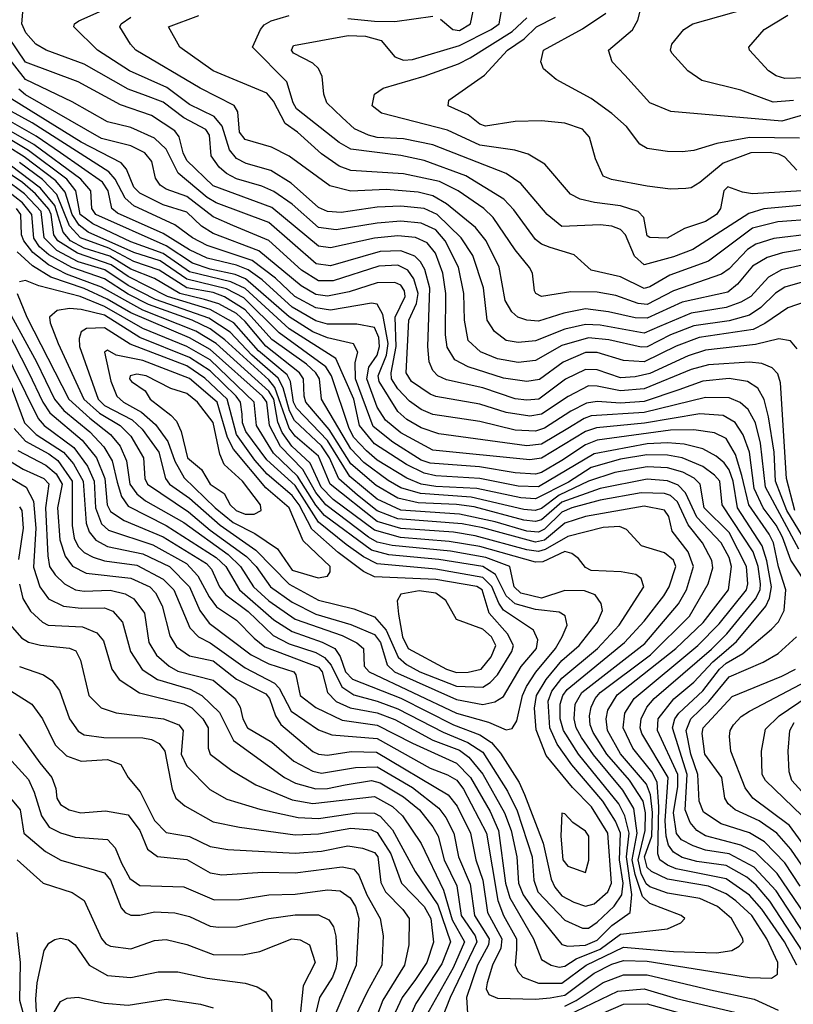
# Model space of a CAD drawing. Extents: x 501367 to 657802, y 482273 to 547541.
# Tile 622 of 656: x 600165 to 602804, y 539042 to 542399. Entities that reach past the tile are written whole.
import ezdxf

# ---------------------------------------------------------------- set-up
doc = ezdxf.new("R2010")
doc.units = 0

msp = doc.modelspace()

# ---------------------------------------------------------------- linework, layer by layer
at = {"layer": '0CON20XD'}
for points in [[(602945, 541587.3), (602764.2, 541545.8), (602719, 541521), (602659, 541455), (602624.7, 541435.3), (602575, 541417.3), (602455, 541398.1), (602347.3, 541352.7), (602295, 541330.4), (602145, 541357.4), (602095, 541359.6), (602025, 541343.8), (601925, 541303.9), (601865, 541298.1), (601825, 541305.3), (601785, 541335.3), (601760.2, 541375), (601746.8, 541485), (601710.8, 541595), (601671.1, 541655), (601589.8, 541735), (601545, 541755.4), (601465, 541763.6), (601385, 541760), (601262, 541742), (601215, 541744.4), (601185, 541758.8), (601091.9, 541841.9), (601021.8, 541885), (600938.2, 541908.2), (600905.1, 541925.1), (600881.2, 541955), (600856.3, 542036.3), (600828.6, 542068.6), (600745, 542109.7), (600667.7, 542167.7), (600540, 542225), (600430.7, 542295), (600350, 542375), (600352.2, 542385), (600366.7, 542395), (600669.5, 542530.5)], [(602865, 541768.6), (602703.8, 541753.8), (602651.8, 541738.2), (602461.1, 541615), (602395, 541590.1), (602295, 541563.4), (602262.4, 541592.4), (602231.2, 541665), (602215, 541683), (602185, 541694.4), (602145, 541699.2), (602015, 541693.5), (601964.7, 541735), (601875, 541840), (601825, 541874.8), (601575, 541971.7), (601475, 541993), (601385, 541997.7), (601355.5, 542005), (601307.3, 542027.3), (601265.1, 542065.1), (601212.8, 542115), (601203.1, 542145), (601197.2, 542205), (601185, 542232.2), (601165, 542250.4), (601098.8, 542285), (601092.4, 542295), (601099.5, 542310.5), (601285.2, 542344.8), (601345, 542342.3), (601398.2, 542328.2), (601445, 542271.7), (601475, 542260.5), (601505, 542263.1), (601665, 542310.7), (601773.3, 542365), (601800.4, 542385), (601813.8, 542455)], [(601600.1, 542400.1), (601642.4, 542365), (601665, 542361.6), (601703.3, 542385), (601717.2, 542455)], [(602855, 542078.6), (602765, 542053), (602385.9, 542085.9), (602315, 542115.7), (602229.8, 542209.8), (602185.6, 542255), (602173.5, 542295), (602255.6, 542364.4), (602273.1, 542396.9), (602289, 542455)], [(602805, 542123.4), (602735, 542118.1), (602625, 542158.3), (602491.4, 542191.4), (602444.3, 542224.3), (602389.1, 542285), (602384.6, 542295), (602389.1, 542315), (602430, 542365), (602461.4, 542385), (602735, 542462.4)], [(600595, 542140.9), (600535, 542161.4), (600385, 542247.2), (600255.5, 542295), (600220.9, 542315), (600186, 542354), (600172.9, 542385), (600176.2, 542425)], [(602871, 541669), (602737, 541653), (602676.2, 541633.8), (602647.9, 541615), (602585, 541550), (602558.7, 541531.3), (602395, 541474.6), (602305, 541428.2), (602275, 541431.3), (602198.9, 541458.9), (602135, 541469.8), (602045, 541470.6), (601945, 541454.8), (601925.5, 541465), (601920.8, 541475), (601914.6, 541535), (601904.3, 541554.3), (601855, 541614), (601779.8, 541725), (601748.8, 541755), (601660.8, 541815), (601596.9, 541846.9), (601475, 541873), (601295.1, 541885.1), (601255, 541899.4), (601195, 541941.1), (601113.5, 542015), (601070.6, 542045), (601030.8, 542120.7), (601007.9, 542147.9), (600825, 542224.7), (600711.5, 542305), (600672.5, 542375), (600776.7, 542413.3)], [(602875, 541719), (602750.8, 541709.3), (602665, 541687.6), (602515, 541575.8), (602382.3, 541527.7), (602315, 541488.3), (602295, 541482.7), (602215, 541522.7), (602115, 541544.8), (602057, 541597), (601975, 541621.7), (601945, 541633.3), (601925, 541649.7), (601851, 541751), (601816.6, 541786.6), (601687, 541867), (601545, 541918.6), (601465, 541935.4), (601295, 541957.4), (601255, 541980.2), (601110, 542095), (601098, 542115), (601076.8, 542186.8), (600960, 542305), (600986.9, 542365), (600999.2, 542380.8), (601022.9, 542395), (601085, 542413.3)], [(602824.7, 541995.3), (602655, 541997.3), (602543.6, 541976.4), (602465, 541952.5), (602425, 541948.5), (602375, 541949.2), (602305, 541960), (602280, 541975), (602234.7, 542035), (602185, 542078.8), (602115, 542130), (601994.7, 542194.7), (601951.7, 542231.7), (601943.1, 542255), (601951.8, 542295), (602085, 542368.1), (602165, 542421.3)], [(602849, 542201), (602775, 542198.6), (602745, 542207.6), (602719.6, 542225), (602654.2, 542295), (602652.5, 542305), (602704.4, 542365), (602785, 542414.3)], [(602935, 541632), (602766.5, 541603.5), (602715, 541588.3), (602665, 541558.8), (602613.2, 541496.8), (602580.3, 541469.7), (602425, 541435.4), (602305, 541380.7), (602265, 541382.2), (602173.2, 541403.2), (602095, 541412.6), (602021.7, 541398.3), (601935, 541371), (601895, 541374.4), (601864.8, 541384.8), (601843.4, 541403.4), (601821, 541441), (601800.6, 541555), (601756.8, 541645), (601720.5, 541690.5), (601621.6, 541771.6), (601575, 541798.3), (601525, 541811.2), (601415, 541819.7), (601295, 541814.5), (601222.8, 541832.8), (601085, 541933), (601023.8, 541963.9), (600935, 541990.5), (600915, 542015.6), (600910, 542085), (600896.5, 542106.5), (600780.7, 542165), (600562, 542295), (600543.3, 542315), (600507.3, 542375), (600512, 542385), (600545, 542407.2)], [(601285, 542403.4), (601375, 542393.3), (601445, 542392.9), (601575, 542410.5)], [(602832.5, 541815), (602664.9, 541804.9), (602630.5, 541810.5), (602580.8, 541829.1), (602567.2, 541815), (602555.9, 541755), (602541.4, 541735), (602505, 541711.1), (602433, 541687), (602374.2, 541654.2), (602315, 541656.7), (602305, 541662.2), (602293.8, 541725), (602274.5, 541745), (602214.5, 541764.5), (602125.4, 541775.4), (602077.1, 541787.1), (602044.1, 541804.1), (601956.8, 541906.8), (601899.9, 541939.9), (601853.7, 541953.7), (601735, 541971), (601625, 542022), (601399.8, 542079.8), (601367.1, 542105), (601375.4, 542144.6), (601404.7, 542165.3), (601545, 542206), (601661.8, 542248.2), (601701.5, 542268.5), (601845, 542358.5), (601895.2, 542404.8)], [(602816, 541886), (602775, 541929.7), (602755, 541940.4), (602725, 541946.2), (602659.2, 541945), (602565, 541910.2), (602485, 541843.3), (602455, 541826.1), (602437, 541823), (602385, 541821.1), (602305, 541830.8), (602184.2, 541854.2), (602155.8, 541865), (602128.8, 541925), (602108.5, 541998.5), (602085, 542025.3), (602025, 542046.5), (601945, 542054.1), (601855, 542052), (601754.5, 542035.5), (601735, 542043.2), (601694.5, 542074.5), (601627.1, 542105), (601629.2, 542125), (601750.3, 542209.7), (601828.6, 542295), (601886, 542334), (601928, 542375), (601992.5, 542407.5)], [(603074, 541516), (602785, 541416), (602707.3, 541362.7), (602667.2, 541342.8), (602482.3, 541315), (602404.4, 541285.6), (602295, 541232.9), (602225, 541236.5), (602135, 541264.6), (602095, 541264.6), (602019, 541231), (601938, 541172), (601895.2, 541165.2), (601815, 541176.3), (601695, 541214.8), (601649.1, 541239.1), (601622.9, 541282.8), (601617.3, 541325), (601618.9, 541465), (601608.9, 541535), (601583.2, 541603.2), (601555, 541637.9), (601515.8, 541655.8), (601455, 541661.6), (601375, 541653.7), (601225, 541621.4), (601185, 541626.8), (601025, 541758.9), (600825, 541832.5), (600735, 541918.4), (600722.5, 541945), (600709.9, 541999.9), (600695, 542020.4), (600615, 542072), (600509.1, 542109.1), (600365, 542186.7), (600185, 542253.6), (600128.4, 542338.4)], [(602817, 541277), (602793.8, 541303.8), (602755, 541310.7), (602675, 541291.4), (602505, 541272.6), (602445, 541253.4), (602315, 541192.6), (602265, 541181.6), (602215, 541178.1), (602135, 541205.4), (602095, 541205.7), (602026.5, 541173.5), (601936.1, 541105), (601895, 541101.3), (601855, 541105.8), (601745, 541143.2), (601621, 541171), (601591.8, 541185), (601575, 541202.9), (601562.3, 541232.3), (601556.9, 541285), (601563.8, 541483.8), (601547.5, 541547.5), (601533, 541573), (601512.7, 541592.7), (601465, 541611.2), (601395, 541609.1), (601225, 541559.6), (601176.3, 541566.3), (601015, 541706.9), (600835, 541774.1), (600805, 541792.1), (600705.5, 541875.5), (600665, 541957.1), (600624.7, 541994.7), (600545, 542030.8), (600465, 542050.2), (600345, 542119.3), (600184.9, 542194.9), (600095, 542308.7)], [(602809.1, 540725), (602780.9, 540835), (602760.7, 541160.7), (602751, 541191), (602732, 541212), (602697, 541227), (602655, 541231.8), (602515, 541222), (602455, 541206.7), (602295, 541140.3), (602215, 541134), (602135, 541150), (602105, 541150.3), (602035.6, 541114.4), (601945, 541053.5), (601905, 541047.2), (601825, 541059.1), (601735, 541088.5), (601585, 541114.2), (601565, 541122.6), (601501.7, 541165), (601483.8, 541195), (601492.7, 541375), (601518.3, 541431.7), (601524.7, 541465), (601510.2, 541515), (601488.7, 541545), (601455, 541562.5), (601390.9, 541559.1), (601235, 541508.7), (601185, 541508.1), (601127, 541545), (601015, 541646.6), (600892.8, 541697.2), (600825, 541726.5), (600735, 541795.9), (600665, 541821), (600645, 541834.2), (600628.1, 541858.1), (600616.5, 541915), (600592.4, 541945), (600545, 541968.3), (600445, 541993.8), (600185, 542143.1), (600162, 542162)], [(602847.9, 540617.9), (602782.1, 540725), (602742.7, 540825), (602738.9, 540925), (602719, 541045), (602704.4, 541104.4), (602682.4, 541142.4), (602648.1, 541165), (602585, 541175.2), (602495, 541166.2), (602413.3, 541136.7), (602295, 541096.9), (602215, 541091.2), (602135, 541097.3), (602098.6, 541091.4), (602045.4, 541064.6), (601955, 541005.9), (601925, 540996.4), (601855, 540999.7), (601735, 541029), (601575, 541053), (601535, 541070.3), (601495, 541098.4), (601455, 541140.4), (601433.7, 541175), (601432.3, 541195), (601449.4, 541285), (601446.6, 541385), (601480.5, 541455), (601477.6, 541475), (601465, 541493.9), (601445, 541502.6), (601385, 541501.8), (601288.8, 541471.2), (601215, 541456.1), (601175, 541461.5), (601125, 541491.2), (600981.2, 541611.2), (600825, 541669.6), (600786, 541695), (600735, 541742.7), (600655, 541768), (600575, 541807.9), (600555, 541827.6), (600529.7, 541889.7), (600511, 541911), (600375, 541981.6), (600138.3, 542128.3)], [(602945, 541535.7), (602775, 541486.5), (602743, 541467), (602692.7, 541417.3), (602655, 541391), (602585, 541372.4), (602465, 541355.1), (602385, 541324.2), (602305, 541283.9), (602285, 541282.6), (602175, 541307.2), (602105, 541314.7), (602015, 541288.5), (601925, 541236.6), (601865, 541230.2), (601795, 541243), (601737, 541267), (601694.7, 541305), (601682.2, 541375), (601680.4, 541465), (601662, 541555), (601617.1, 541645), (601585, 541682.8), (601535, 541705.4), (601465, 541712.1), (601385, 541705.7), (601245, 541682.9), (601185, 541690.5), (601095, 541770.2), (601032.6, 541812.6), (600991.2, 541831.2), (600905, 541856.4), (600871.2, 541875), (600846.3, 541896.3), (600818, 541935), (600812.4, 542005), (600800.6, 542025), (600725, 542063.7), (600655, 542117.3), (600595, 542140.9)], [(602823.3, 540593.3), (602708.8, 540805), (602692.3, 540955), (602674.5, 541024.5), (602650.3, 541070.3), (602623.2, 541093.2), (602585, 541109.7), (602505, 541111.1), (602295, 541059.6), (602115, 541048.6), (602090.3, 541039.7), (602035, 541004.6), (601945, 540951.4), (601895, 540945.6), (601595, 540987), (601535, 541007.6), (601486.1, 541036.1), (601455, 541063.3), (601391.6, 541165), (601388.3, 541185), (601416, 541255), (601421.7, 541295), (601403.5, 541393.5), (601385, 541429), (601365, 541431.9), (601225, 541408.5), (601175, 541416.7), (601103.7, 541455), (601037.4, 541517.4), (600958.1, 541578.1), (600805, 541629.3), (600754.8, 541655), (600695, 541699.3), (600554.2, 541764.2), (600525, 541790.4), (600490.8, 541855), (600469.6, 541879.6), (600207.7, 542047.7), (600102.2, 542105)], [(602862.3, 540455), (602795, 540555.8), (602767.3, 540635), (602745, 540675.7), (602701.3, 540735), (602670.8, 540800.8), (602654.7, 540924.7), (602633.4, 540983.4), (602605.5, 541025.5), (602565, 541049.4), (602485, 541055.1), (602296.5, 541023.5), (602132.6, 541007.4), (602095, 540994.9), (601945, 540903.7), (601905, 540897.8), (601575, 540931.8), (601465, 540990.7), (601413.5, 541033.5), (601385, 541078.3), (601348.9, 541175), (601355.8, 541214.2), (601384.5, 541255), (601392.5, 541285), (601390.8, 541315), (601375, 541349.6), (601315, 541360.3), (601215, 541360.5), (601175, 541372.3), (601095, 541418.9), (600992, 541512), (600945, 541546), (600905, 541562.3), (600805, 541585.5), (600745, 541614), (600655, 541669.8), (600498.9, 541738.9), (600479.8, 541755), (600466.9, 541815), (600448.2, 541845), (600304.8, 541944.8), (600222, 542002), (600093.1, 542075)], [(602839.6, 539285), (602745, 539428.6), (602669.9, 539509.9), (602585.4, 539555.4), (602505, 539567.7), (602461.9, 539581.9), (602422.6, 539602.6), (602405, 539624.2), (602395.1, 539695), (602410.1, 539785), (602410.4, 539825), (602340.4, 539975), (602343.1, 540015), (602396, 540084), (602465, 540140.1), (602529.8, 540210.2), (602575, 540247.8), (602610.7, 540279.3), (602710.2, 540399.8), (602723, 540427), (602729.3, 540465), (602713.8, 540553.9), (602697.8, 540605), (602613.4, 540735), (602598.9, 540825), (602585, 540864.3), (602568.4, 540888.4), (602541, 540911), (602495.3, 540935.3), (602431.7, 540951.7), (602375, 540956.4), (602305, 540952.9), (602125, 540919.2), (601935, 540806.7), (601865, 540808.2), (601735, 540834.3), (601585, 540843.2), (601545, 540852.4), (601485, 540881.9), (601375, 540952.9), (601324.5, 541015), (601305.3, 541105), (601243.8, 541243.8), (601085, 541345.3), (600935, 541481.9), (600885.5, 541505.5), (600745, 541539.7), (600655, 541602.2), (600545, 541641.6), (600415, 541702.8), (600372, 541735), (600356.7, 541815), (600325.8, 541855), (600195, 541953.2), (600080.6, 542020.6)], [(602865, 539317.2), (602748.6, 539488.6), (602675, 539561), (602624.9, 539584.9), (602505, 539616.9), (602474.7, 539635), (602451.7, 539661.7), (602435.6, 539705), (602442.4, 539825), (602391.7, 539985), (602400.4, 540015), (602413.7, 540035), (602495, 540110.9), (602552.7, 540185), (602575, 540204.7), (602632.3, 540237.7), (602729.1, 540320.9), (602753.7, 540346.3), (602772.4, 540385), (602778.1, 540455), (602753.3, 540533.3), (602735.9, 540615), (602721.7, 540645), (602651.7, 540745), (602628.2, 540845), (602606.8, 540916.8), (602575, 540971.1), (602535, 540990.7), (602465, 541000.8), (602385, 540998.9), (602135, 540965.1), (602095, 540949.6), (602015, 540895.6), (601945, 540854.9), (601925, 540849.6), (601855, 540853.5), (601734.2, 540874.2), (601565, 540886.6), (601535, 540897.7), (601438.5, 540958.5), (601371.5, 541011.5), (601310.9, 541175), (601309.9, 541230.1), (601319, 541265), (601303.6, 541293.6), (601215, 541314), (601165, 541334.7), (601085, 541385.9), (600935.6, 541515.6), (600900.4, 541530.4), (600815, 541548.6), (600755, 541569.1), (600665, 541628.4), (600424.8, 541735), (600411.8, 541755), (600408.1, 541815), (600373.8, 541855), (600213.6, 541973.6), (600095, 542040.9)], [(602835, 539223.8), (602724.1, 539394.1), (602677.8, 539447.8), (602645, 539475.9), (602575, 539515.5), (602475, 539528.8), (602425, 539542.4), (602395, 539561.2), (602378.2, 539585), (602370, 539615), (602367.2, 539667.2), (602377.4, 539815), (602287.4, 539965), (602281.4, 539985), (602284.5, 540015), (602303.9, 540055), (602328.8, 540085), (602525, 540252.9), (602577.6, 540305), (602675.2, 540424.8), (602690.6, 540455), (602691.9, 540475), (602684.6, 540535), (602666.5, 540585), (602561.2, 540745), (602552.9, 540825), (602535, 540845.9), (602495, 540875.1), (602425.1, 540905.1), (602375, 540914.7), (602304.1, 540915.9), (602215, 540900.7), (602115, 540872.6), (602037.3, 540822.7), (601925, 540765.1), (601875, 540768.3), (601725, 540800.1), (601585, 540807.9), (601535, 540815.8), (601485.7, 540835.7), (601385, 540897.7), (601348.7, 540928.7), (601305.5, 540975), (601288.7, 541005), (601228.4, 541185), (601210, 541215), (601050.7, 541330.7), (600930.4, 541450.4), (600871.2, 541481.2), (600735, 541513.9), (600645, 541576.5), (600555, 541605.2), (600398.9, 541675), (600367.9, 541697.9), (600344.6, 541735), (600321.1, 541811.1), (600288.9, 541848.9), (600181.2, 541931.2), (600063.6, 542003.6)], [(602815.7, 539175), (602774.2, 539255), (602697, 539367), (602655, 539414.6), (602575, 539470.2), (602404.4, 539504.4), (602375, 539515.9), (602348.6, 539535), (602341.9, 539555), (602345.2, 539715.2), (602339.2, 539799.2), (602321.8, 539835), (602257.1, 539915), (602223.7, 539985), (602228.9, 540035), (602260.7, 540085), (602478.7, 540265), (602550.5, 540339.5), (602644.5, 540455), (602649.3, 540475), (602644.6, 540535), (602585, 540651), (602499.7, 540735), (602486.7, 540815), (602465.8, 540835.8), (602426.6, 540856.6), (602375, 540870.9), (602305, 540874.7), (602195, 540855.5), (602105, 540825.9), (602005, 540777.5), (601945, 540732.8), (601924, 540726), (601885, 540729.1), (601705, 540771), (601533, 540783), (601465, 540802.5), (601421.8, 540828.2), (601339.4, 540889.4), (601295, 540935.9), (601194.5, 541105), (601187.5, 541175), (601175.9, 541195), (601143.4, 541225), (601025, 541308.2), (600935, 541410.2), (600864.3, 541454.3), (600825, 541468.2), (600735, 541484.3), (600641.1, 541545), (600555, 541574.2), (600469.4, 541619.4), (600372.8, 541655), (600335.6, 541695.6), (600292.5, 541802.6), (600243.5, 541853.5), (600165, 541911.7)], [(602015, 539114.1), (602097.6, 539175), (602225, 539237.4), (602395, 539222), (602542.5, 539217.5), (602594.1, 539225.9), (602619.8, 539240.2), (602632.5, 539255), (602632, 539265), (602592.6, 539335), (602545.9, 539375), (602485, 539403), (602375, 539421.3), (602315, 539442.4), (602302.6, 539452.6), (602285, 539487.8), (602274.4, 539535), (602299.1, 539635), (602300.1, 539695), (602291.6, 539735), (602245.8, 539805.8), (602168.2, 539895), (602121.7, 539968.3), (602111.2, 539995), (602109.2, 540025), (602114, 540055), (602127.9, 540085), (602144.8, 540105), (602316.3, 540233.7), (602449.7, 540365), (602513.3, 540475), (602529.8, 540530.2), (602525.8, 540555), (602494.5, 540615), (602445, 540676.5), (602408.6, 540755), (602385, 540777), (602365, 540783), (602285, 540786.2), (602145, 540760.7), (602048.2, 540735), (602015, 540719.7), (601955, 540661.8), (601935, 540651.5), (601895, 540655.3), (601786.8, 540686.8), (601665, 540713.3), (601465, 540726.7), (601385, 540764.2), (601291.3, 540841.3), (601215, 540964.3), (601110, 541075), (601099.3, 541095), (601089, 541165), (601078.1, 541188.1), (600980.2, 541270.2), (600895.5, 541365.5), (600815, 541410.4), (600669.5, 541455), (600535, 541523), (600477, 541563), (600362.3, 541602.3), (600295.7, 541645), (600281.4, 541665), (600273, 541735), (600265, 541753.4), (600219.6, 541805), (600175, 541844.1), (600105, 541891.7)], [(601925, 539059.8), (601975, 539064.5), (602025, 539072.9), (602125, 539148.2), (602185, 539178.6), (602225, 539191.1), (602305, 539189.3), (602655, 539133.7), (602729.2, 539130.8), (602750, 539145), (602751.3, 539185), (602713.3, 539265), (602662, 539345), (602608, 539395), (602575, 539418.8), (602514.9, 539444.9), (602375, 539469), (602319.7, 539495), (602305, 539508.8), (602296.1, 539545), (602320.9, 539615), (602323.5, 539696.5), (602316.5, 539756.5), (602303, 539793), (602215, 539896.2), (602170.5, 539975), (602165.4, 540015), (602171.6, 540045), (602203, 540097), (602403.2, 540255), (602496, 540344), (602583.4, 540455), (602593.6, 540535), (602584.6, 540565), (602557.6, 540615), (602475, 540702.3), (602436.3, 540786.3), (602411.7, 540811.7), (602375, 540826.7), (602305, 540831.9), (602145, 540800.8), (602015, 540754), (601945, 540694.1), (601925, 540688.4), (601885, 540693.1), (601715, 540737.5), (601655, 540746), (601525, 540751.3), (601455, 540767.1), (601381, 540811), (601295, 540884.9), (601221.2, 541001.2), (601141.8, 541095), (601135.4, 541115), (601133.2, 541175), (601119.6, 541195), (601005, 541285.3), (600935, 541370.4), (600905, 541397.3), (600845, 541430), (600795.4, 541445.4), (600711.5, 541465), (600625, 541516), (600545, 541547.8), (600472.6, 541592.6), (600385, 541620.3), (600339.1, 541645), (600313.2, 541675), (600285.3, 541765.3), (600237, 541825), (600133.1, 541903.1)], [(602005, 539168.7), (602025, 539171.9), (602063.4, 539196.6), (602145, 539230.5), (602215, 539281.5), (602375, 539299.2), (602420, 539320), (602434.2, 539335), (602421.9, 539345), (602315, 539385.2), (602289.4, 539409.4), (602264.4, 539484.4), (602254.7, 539535), (602271.1, 539625), (602259.8, 539709.8), (602222.5, 539772.6), (602122.5, 539892.5), (602082, 539952), (602063.9, 539985), (602056.7, 540015), (602060, 540065), (602082.3, 540105), (602297.3, 540272.7), (602412.2, 540407.8), (602439.7, 540455), (602463.9, 540535), (602445.8, 540585), (602391.1, 540655), (602379.8, 540705), (602365, 540726.6), (602295, 540740), (602095, 540705.6), (602025, 540682.9), (601955, 540624.9), (601925, 540617.3), (601745, 540666.4), (601675, 540679.6), (601455, 540697.3), (601384.2, 540724.2), (601317.6, 540777.6), (601254, 540834), (601221.9, 540905), (601195, 540946.4), (601102.3, 541032.3), (601085.2, 541065.2), (601063.9, 541144), (601047.1, 541177.1), (600956.8, 541255), (600883, 541333), (600810.8, 541380.8), (600628.9, 541445), (600535, 541493), (600455.8, 541545.8), (600365, 541573.5), (600291.7, 541611.7), (600249, 541655), (600238.2, 541745), (600181.7, 541805), (600115.2, 541855.2)], [(602035, 539240.8), (602095, 539243.9), (602135, 539260.7), (602185, 539311.2), (602248, 539355), (602253.5, 539416.5), (602235.1, 539544.9), (602243.8, 539625), (602229.6, 539685), (602208.4, 539725), (602071.3, 539895), (602019.8, 539975), (602009.3, 540015), (602009.1, 540065), (602017.8, 540095), (602032.4, 540115), (602227.7, 540275), (602295, 540347.8), (602362.4, 540435), (602380.4, 540465), (602403.2, 540535), (602395, 540556.7), (602365, 540580.7), (602285.8, 540605), (602235, 540661.1), (602211.4, 540671.4), (602155, 540667.4), (602035, 540637.2), (601957.7, 540592.3), (601935, 540585.7), (601895, 540591), (601718.9, 540638.9), (601645, 540651.3), (601465, 540664.3), (601385, 540688.2), (601224.7, 540815), (601185, 540911), (601105, 540979.1), (601085, 541006.5), (601035.8, 541145), (601015, 541170.6), (600865, 541307.3), (600815.3, 541345.3), (600753.7, 541375), (600605, 541428.1), (600535, 541463), (600455, 541514.8), (600343.5, 541553.5), (600265, 541596.7), (600232.7, 541625), (600213.7, 541653.7), (600207.4, 541735), (600175, 541774.5), (600095, 541835.7)], [(602085, 539302.1), (602105, 539302.2), (602135, 539321.7), (602193.1, 539376.9), (602219.3, 539415), (602224, 539455), (602211.6, 539535), (602214, 539625), (602197, 539667), (602154.6, 539735), (602048.2, 539858.2), (601998.4, 539928.4), (601973.2, 539985), (601968.1, 540075), (601980.2, 540109.8), (602015, 540154.3), (602136.2, 540255), (602210.2, 540335), (602294.6, 540465), (602285, 540494), (602267.1, 540507.1), (602216.8, 540516.8), (602115, 540521), (602095, 540531.7), (602071.7, 540561.7), (602048.5, 540578.5), (602025, 540585.6), (601949.2, 540550.8), (601925, 540549.9), (601735, 540603.1), (601630.1, 540620.1), (601463.7, 540633.7), (601375, 540658.3), (601235, 540763.4), (601194.2, 540805), (601156.5, 540886.5), (601094.1, 540945), (601061.1, 540991.1), (601046.3, 541026.3), (601031.8, 541105), (601015, 541132), (600835, 541295.1), (600766.5, 541336.5), (600585, 541409.1), (600445, 541487), (600325, 541531.6), (600263.3, 541563.3), (600210.1, 541605), (600180.1, 541645), (600172.2, 541665), (600169.6, 541735), (600154.9, 541755)], [(602095, 539376.3), (602125, 539384.8), (602171.7, 539425), (602183.4, 539455), (602170.8, 539625), (602115.5, 539715), (602051.3, 539781.3), (601960.7, 539890.7), (601927.4, 539977.4), (601921.2, 540051.2), (601927.9, 540095), (601960.6, 540149.4), (602015, 540214.2), (602073.3, 540265), (602136.5, 540345), (602152.6, 540385), (602148.7, 540408.7), (602128.3, 540438.3), (602092.2, 540452.2), (602025, 540452.4), (601945, 540426.2), (601875, 540443.7), (601852.4, 540465), (601837.5, 540535), (601755, 540565.9), (601635, 540586.4), (601436.3, 540606.3), (601385, 540617.6), (601355, 540634.3), (601209.9, 540745), (601175, 540786.9), (601130.6, 540865), (601055, 540944.1), (601017.5, 541015), (601008.2, 541095), (600993.6, 541115), (600815, 541274.6), (600744.1, 541314.1), (600545, 541399.2), (600464.3, 541445.7), (600385, 541482), (600271.4, 541521.4), (600209.7, 541559.7), (600157.1, 541607.1)], [(600021.8, 541535), (600195, 541197.7), (600244, 541095), (600268, 541058), (600378.8, 540965), (600428, 540905), (600455.7, 540835), (600463.4, 540745), (600475, 540722.7), (600521.8, 540691.8), (600655, 540635.8), (600802.7, 540545), (600820.1, 540525), (600847.2, 540465), (600868.6, 540438.6), (600945, 540381.1), (601029.8, 540299.8), (601085, 540270.9), (601175, 540241.5), (601204.5, 540224.5), (601227.9, 540197.8), (601264.6, 540124.6), (601305, 540096.8), (601385, 540076.1), (601455, 540049.9), (601609.3, 539969.3), (601694.2, 539934.2), (601745, 539902), (601829.2, 539769.1), (601861.7, 539701.7), (601913.8, 539545), (601919.5, 539465), (601933.1, 539425), (602025, 539329.4), (602085, 539302.1)], [(601825, 539977.8), (601845, 539982.7), (601861.2, 540008.8), (601880.6, 540095), (601893.8, 540125), (601925.9, 540174.1), (601993.2, 540255), (602016, 540295), (602032.5, 540335), (602026.1, 540366.1), (602005, 540378.7), (601925, 540388), (601855, 540406.9), (601824.4, 540434.4), (601787.9, 540507.9), (601745, 540534.2), (601595, 540558.1), (601424.2, 540574.2), (601365, 540590.2), (601205, 540708.4), (601175, 540744.2), (601112.7, 540842.7), (601031.4, 540921.4), (600973.5, 541015), (600965.6, 541095), (600815, 541239), (600735, 541284.7), (600585, 541346.1), (600455, 541421), (600371.9, 541455), (600231.3, 541491.3), (600185, 541510), (600164.8, 541505.2)], [(600095, 541463.2), (600222.7, 541232.7), (600284.2, 541105), (600316.3, 541066.3), (600405, 540993.8), (600452.7, 540942.7), (600481, 540895), (600497.9, 540822.1), (600513, 540773), (600535, 540740.2), (600664.9, 540674.9), (600835.6, 540565.6), (600868.1, 540535), (600915.1, 540455), (601032.4, 540352.4), (601095, 540312.6), (601197, 540277), (601240, 540255), (601258.2, 540228.2), (601277.1, 540175), (601300, 540150), (601465, 540085.7), (601645, 539994.3), (601735, 539961), (601775, 539934.5), (601805, 539898), (601868.4, 539798.4), (601887.2, 539757.2), (601951.2, 539591.2), (601978.3, 539468.3), (601991.1, 539441.1), (602015, 539411.7), (602055, 539389.8), (602095, 539376.3)], [(600156.9, 541465), (600189.7, 541385), (600333.4, 541105), (600405, 541040.2), (600475.5, 540985), (600508, 540945), (600530.3, 540895), (600540.8, 540815), (600565, 540782.1), (600595, 540758.7), (600725, 540684.9), (600876.7, 540575), (600918.3, 540535), (600963.4, 540465), (601015, 540417.4), (601105, 540354.9), (601265, 540299.6), (601315, 540274.8), (601337.5, 540255), (601340.3, 540195), (601357.1, 540175), (601654.7, 540035), (601764.2, 540004.2), (601825, 539977.8)], [(601745, 540064.6), (601786.3, 540073.7), (601815, 540091.6), (601876.1, 540193.9), (601928.3, 540255), (601932.2, 540285), (601917.4, 540317.4), (601815, 540385.8), (601799.2, 540409.2), (601776.2, 540466.2), (601745, 540497.2), (601585, 540525.4), (601385, 540543.4), (601337.6, 540567.6), (601279.3, 540609.3), (601185, 540686.2), (601105, 540810.3), (601008.1, 540898.1), (600937.2, 540995), (600925.9, 541025), (600924.2, 541054.2), (600918.8, 541095), (600903.5, 541115), (600815, 541202.2), (600745, 541247.2), (600575.1, 541315.1), (600455, 541391.1), (600375, 541411.2), (600335, 541414), (600292.8, 541407.2), (600267.5, 541385), (600269.8, 541365), (600297.1, 541295), (600383.9, 541105), (600437.2, 541057.2), (600508.4, 541015), (600545, 540979.2), (600587.6, 540905), (600592.8, 540835), (600600.9, 540815), (600741.4, 540721.4), (600815, 540658.1), (600938.7, 540568.7), (600972.2, 540535), (601021.3, 540465), (601095, 540412.6), (601175, 540371.6), (601295, 540337.2), (601375, 540303.3), (601395.8, 540275), (601419.2, 540199.2), (601443.6, 540175), (601655, 540081.6), (601745, 540064.6)], [(601745, 540123.7), (601770.3, 540139.7), (601794.5, 540165.5), (601843.5, 540245), (601849.3, 540265), (601829.1, 540305), (601766.1, 540375), (601742.9, 540455), (601725, 540467), (601585, 540490), (601375, 540499.9), (601337.9, 540517.9), (601252.1, 540582.1), (601162.3, 540662.3), (601118.9, 540745), (601095, 540777.2), (601009.5, 540849.5), (600967.3, 540897.3), (600904.5, 540984.5), (600873, 541105), (600796.7, 541176.7), (600735, 541219.2), (600542.3, 541292.3), (600455, 541347.8), (600393.8, 541346.2), (600374.7, 541335), (600367.9, 541312.1), (600368.9, 541285), (600433.3, 541105), (600455, 541083.4), (600549.2, 541035), (600583.1, 541003.1), (600639.7, 540925), (600662.8, 540835), (600675.9, 540815), (600745, 540767.7), (600848.8, 540675), (600970.9, 540590.9), (601084.3, 540474.3), (601185, 540419.6), (601305, 540390.8), (601375, 540363.4), (601415, 540318.1), (601456.1, 540226.1), (601485, 540200.9), (601529.8, 540175), (601655, 540126.9), (601745, 540123.7)], [(600099.6, 541299.6), (600228.8, 541038.8), (600248.7, 541015), (600350.1, 540940.1), (600397.1, 540877.1), (600419.6, 540825), (600423.8, 540735), (600445, 540679.6), (600468.1, 540658.1), (600619, 540609), (600734.5, 540545), (600772.7, 540502.7), (600811.3, 540431.3), (600836.8, 540396.8), (600905, 540352.1), (600965, 540289.8), (601001.3, 540261.3), (601185, 540191.2), (601197.4, 540175), (601215.2, 540105), (601244.9, 540074.9), (601293.1, 540053.1), (601385, 540035.7), (601445, 540012.7), (601575, 539942.7), (601665, 539908), (601696.8, 539885), (601745, 539826.7), (601819.4, 539695), (601841.1, 539635), (601861.3, 539545), (601866.2, 539455), (601882.4, 539415), (601917.9, 539365), (602015, 539246), (602035, 539240.8)], [(601183.9, 540496.1), (601215, 540501.9), (601224, 540516), (601224.7, 540535), (601132.2, 540622.2), (601084.4, 540735), (601005, 540802.6), (600894.3, 540934.3), (600874.7, 540974.7), (600838.6, 541095), (600745, 541175.3), (600585, 541236.8), (600494.7, 541254.7), (600465, 541271.8), (600454.2, 541265), (600476.4, 541166.4), (600496.5, 541115), (600519.2, 541095), (600581.2, 541061.2), (600628.2, 541018.2), (600670.3, 540960.3), (600695, 540893.5), (600726.7, 540836.7), (600832.6, 540735), (600893.3, 540685), (600967.1, 540647.1), (601044.4, 540594.4), (601095, 540522.2), (601183.9, 540496.1)], [(600965, 540713), (600988.8, 540725), (600986.4, 540745), (600925.6, 540825), (600862.4, 540882.4), (600847.6, 540917.6), (600825, 541025.3), (600771.5, 541095), (600735, 541124.2), (600681.2, 541141.2), (600596.7, 541185), (600565, 541190), (600542.8, 541185), (600540.3, 541175), (600546.5, 541165), (600593.4, 541133.4), (600610.7, 541105), (600681, 541051), (600699.8, 541029.8), (600716, 540995), (600737.6, 540905), (600785.8, 540865.8), (600815, 540815.3), (600863.1, 540783.1), (600883.6, 540745), (600904.3, 540725), (600935, 540713.6), (600965, 540713)], [(600128.6, 541168.6), (600182.4, 541025), (600221.5, 540985), (600314.4, 540925), (600348.8, 540885), (600382.3, 540825), (600392.5, 540682.4), (600402.8, 540652.8), (600424.7, 540624.7), (600465, 540602.4), (600585, 540578), (600675.9, 540535), (600745, 540465.2), (600780.4, 540385), (600811.9, 540341.9), (600955, 540234), (601015, 540202.9), (601100.7, 540175), (601107.6, 540165), (601122.2, 540095), (601175, 540053.4), (601265, 540011.1), (601385, 539994.2), (601505, 539932.4), (601655, 539864.1), (601702.9, 539815), (601769.9, 539699.9), (601798.1, 539635), (601822, 539455), (601837, 539405), (601918, 539265), (601945.2, 539195.2), (601978.1, 539175), (602005, 539168.7)], [(600146.5, 541005), (600185, 540962), (600265, 540919.2), (600295, 540896.3), (600345, 540825.6), (600344.2, 540674.2), (600351.6, 540631.6), (600365, 540603.4), (600385, 540582.2), (600416.2, 540566.2), (600455, 540554.1), (600565, 540539.2), (600655, 540491.7), (600691.7, 540455), (600746.1, 540325), (600775.4, 540295.4), (600815, 540273.9), (600935, 540189.4), (601035, 540137.4), (601050, 540120), (601091.7, 540041.7), (601185, 539977.5), (601230.6, 539960.6), (601385, 539948.5), (601565, 539846.8), (601625, 539824.6), (601656.3, 539806.3), (601678.9, 539775), (601757.6, 539625), (601796.4, 539396.4), (601815.7, 539345), (601859.5, 539265), (601859.5, 539229.5), (601855.2, 539175), (601863.9, 539153.9), (601881.8, 539135), (601935, 539114.2), (602015, 539114.1)], [(600159.7, 540929.7), (600255, 540880.2), (600290.4, 540850.4), (600310.3, 540815), (600294.5, 540735), (600302.5, 540625), (600320.1, 540570.1), (600346, 540536), (600391.8, 540511.8), (600545, 540494.9), (600609, 540465), (600628.8, 540445), (600650.9, 540400.9), (600677.9, 540297.9), (600700.8, 540260.8), (600745, 540230.5), (600825, 540212.6), (600905, 540150), (601005, 540100.2), (601017.7, 540085), (601038.4, 540025), (601056.2, 539996.2), (601165, 539904.1), (601185, 539894.8), (601215, 539891.9), (601295.9, 539904.1), (601381.9, 539901.9), (601626.3, 539756.3), (601657.6, 539717.6), (601703.4, 539625), (601721.3, 539535), (601745.5, 539465), (601761, 539355), (601810.2, 539265), (601806.4, 539233.6), (601777.5, 539175), (601759.7, 539115), (601756.8, 539095), (601765.3, 539075.3), (601795, 539063.5), (601925, 539059.8)], [(600127, 540897), (600176.9, 540866.9), (600248.1, 540835), (600265, 540816.7), (600253.6, 540735), (600261.4, 540571.4), (600267.7, 540535), (600286.7, 540506.6), (600318.2, 540475), (600355.6, 540455.6), (600385, 540450.1), (600474.1, 540454.1), (600525, 540441.3), (600554.6, 540424.6), (600591.5, 540375), (600605.6, 540275), (600632.1, 540232.1), (600674.7, 540195), (600705, 540177.3), (600825, 540146.8), (600900, 540085), (600917.9, 540055), (600926.6, 540015), (600942.1, 539985), (601025, 539935.6), (601100.9, 539870.9), (601165, 539836.9), (601195, 539830.2), (601310.2, 539849.8), (601385, 539851.8), (601505, 539781.3), (601595, 539710.8), (601618.9, 539678.9), (601646, 539625), (601662.6, 539545), (601702, 539452), (601716.5, 539345), (601766.8, 539265), (601764.7, 539245), (601726.3, 539175), (601689.2, 539065), (601692.2, 539012.2)], [(600095, 540858.2), (600187.1, 540805), (600212.3, 540757.7), (600221, 540665), (600212.4, 540532.4), (600234, 540465), (600264.1, 540424.1), (600315, 540399.3), (600375, 540392.2), (600455, 540394.2), (600482.6, 540382.6), (600516.3, 540345), (600543.3, 540245), (600583.2, 540183.2), (600635, 540149.8), (600746.4, 540116.4), (600786.7, 540095), (600846.5, 540036.5), (600895, 539942), (601068.8, 539815), (601106.5, 539796.5), (601175, 539777), (601215, 539777.6), (601275, 539790.4), (601365, 539804.9), (601395, 539797.4), (601475, 539749.9), (601529, 539705), (601575, 539646.7), (601592.2, 539615), (601613.1, 539535), (601655.9, 539445.9), (601671.4, 539345), (601718.9, 539275), (601725.1, 539255), (601633.4, 539065), (601602.1, 538985)], [(600165, 540737.8), (600172.4, 540725), (600177.8, 540665), (600161.4, 540558.6)], [(600165.1, 540474.9), (600176.1, 540426.1), (600202.9, 540382.9), (600243.1, 540345), (600262.2, 540335), (600379.2, 540329.2), (600429, 540309), (600451.3, 540281.3), (600479.2, 540185), (600505, 540149.3), (600573.7, 540103.7), (600725, 540066.4), (600752.6, 540052.6), (600790.4, 540015), (600807.9, 539985), (600808.2, 539915), (600815.3, 539895), (600888.8, 539838.8), (600970.3, 539790.3), (601095, 539739.4), (601165, 539726.7), (601375, 539750), (601436.8, 539716.8), (601471.1, 539685), (601535, 539590.8), (601611.1, 539431.1), (601640.5, 539330.5), (601682.5, 539255), (601643.9, 539166.1), (601541.3, 538985)], [(601655, 540173.6), (601695, 540174.9), (601739.4, 540185), (601773.7, 540226.3), (601789, 540265), (601774.5, 540295), (601745, 540321), (601655, 540353.6), (601619, 540419), (601585, 540443.8), (601528.1, 540451.9), (601465, 540440.8), (601452.9, 540417.1), (601457.3, 540372.7), (601470.6, 540295), (601490.9, 540255), (601621.5, 540185), (601655, 540173.6)], [(600124.8, 540344.8), (600171.8, 540291.8), (600195, 540276.8), (600236.3, 540266.3), (600335, 540256.4), (600357.1, 540247.1), (600373.2, 540215), (600401.2, 540095), (600442.8, 540052.8), (600495, 540036.2), (600655.7, 540015.7), (600708.8, 539995), (600722.9, 539975), (600716.2, 539895), (600735, 539853.5), (600814.2, 539774.2), (600871.5, 539741.5), (600985, 539707.1), (601115, 539678.5), (601185, 539675.9), (601315, 539695.1), (601375, 539693.4), (601395, 539683.6), (601436.9, 539636.9), (601514.5, 539495), (601591.1, 539381.1), (601634.9, 539255), (601605, 539179.7), (601517, 539045), (601485.9, 538975)], [(602827.1, 539445), (602774.6, 539524.6), (602705.6, 539595.6), (602655, 539626.2), (602557.8, 539657.8), (602497.6, 539697.6), (602482.9, 539735), (602478.7, 539825), (602454.9, 539895.1), (602438.8, 539975), (602454.9, 540015), (602515.9, 540074.1), (602585, 540158.8), (602701.2, 540208.8), (602752.1, 540237.9), (602815.1, 540294.9)], [(600165, 540193.4), (600247.1, 540165), (600275.5, 540145.5), (600301.5, 540111.5), (600335.2, 540015), (600365, 539972.9), (600385, 539960.5), (600452.2, 539952.2), (600585, 539950.4), (600615.2, 539945.2), (600641.6, 539931.6), (600661, 539905), (600686, 539776), (600697.7, 539745), (600728.2, 539718.2), (600825, 539663.9), (600915, 539645.6), (601105, 539620.3), (601185, 539623.1), (601295, 539643), (601365, 539637.3), (601385, 539628.2), (601430.9, 539555), (601468, 539455), (601545, 539375.9), (601567.3, 539335), (601576.7, 539253.4), (601553.5, 539185), (601515, 539126.8), (601470, 539065), (601445.5, 539014.5)], [(602874.6, 539454.6), (602795, 539571.3), (602747.3, 539625), (602687.3, 539667.3), (602605.4, 539705), (602581.4, 539725), (602570.8, 539745), (602560.3, 539815), (602502.4, 539895), (602492.7, 539965), (602496.3, 539985), (602595, 540091), (602765, 540160.5), (602811.6, 540185)], [(600075, 540148), (600206.9, 540065), (600243.3, 540015), (600286.6, 539926.6), (600325, 539889.2), (600375, 539871.1), (600465, 539876.6), (600509.9, 539859.9), (600535.4, 539815), (600576.6, 539766.6), (600625, 539668.4), (600665, 539627.4), (600745, 539614), (600815, 539579.8), (600875, 539570), (601105, 539557.2), (601195, 539563.9), (601285, 539582.2), (601334.6, 539574.6), (601375, 539559.8), (601387.1, 539545), (601397.2, 539457.2), (601413.1, 539425), (601472.4, 539365), (601493.8, 539335), (601493, 539245), (601478.4, 539175), (601403.5, 539056.5), (601342.2, 538895)], [(602883.2, 539525), (602791.4, 539651.4), (602666.3, 539745), (602640.1, 539780.1), (602590.3, 539905), (602585.9, 539955), (602588.2, 539975), (602600.3, 539995), (602626.6, 540023.4), (602655, 540041.5), (602851.7, 540145)], [(602834.3, 539684.3), (602709.2, 539805), (602697.2, 539825), (602695.3, 539905), (602709.5, 539980.5), (602755.7, 540025), (602855, 540092.6)], [(602889.3, 539705), (602799.3, 539805), (602789.3, 539835), (602786.5, 539905), (602791.8, 539975), (602807.2, 540002.8)], [(600163.3, 539963.3), (600234, 539865), (600274.7, 539815), (600288.3, 539778.3), (600291.8, 539745), (600305, 539722.9), (600334.3, 539705), (600374.4, 539694.4), (600457.9, 539702.1), (600535, 539687.6), (600574.8, 539635), (600601, 539571), (600635.9, 539545.9), (600735, 539535.2), (600815, 539490.2), (600855, 539483), (600995, 539492.5), (601105, 539490), (601265, 539510.4), (601305, 539503.3), (601322.1, 539482.1), (601349.1, 539415), (601395.2, 539335), (601405.2, 539275.2), (601400.8, 539175), (601350, 539085), (601264.3, 538905)], [(600105, 539908.6), (600195, 539808), (600215, 539765.5), (600239.4, 539685), (600266.5, 539646.5), (600305, 539626.5), (600355, 539612.2), (600465, 539604.1), (600491.4, 539575), (600513.1, 539523.1), (600540.9, 539470.9), (600575, 539447.1), (600725, 539442.2), (600828.2, 539398.2), (600915, 539399.6), (601015, 539415.6), (601105, 539418), (601215, 539432), (601258.6, 539428.6), (601292.9, 539405), (601310.3, 539375), (601322.4, 539335), (601312.6, 539175), (601227.3, 538975)], [(600134.4, 539744.4), (600166.6, 539705), (600180, 539625), (600253.3, 539563.4), (600306.1, 539533.9), (600455, 539490.5), (600475.2, 539465), (600511.2, 539371.2), (600525.6, 539355.6), (600545, 539346.5), (600575, 539345.8), (600625, 539357.5), (600695, 539353.9), (600745, 539341.6), (600815, 539308.8), (600844.8, 539304.8), (600905, 539306.7), (601015.6, 539334.4), (601105, 539347.1), (601185, 539347), (601220.1, 539330.1), (601235.8, 539305.8), (601244, 539274), (601248.4, 539195), (601244, 539165), (601231.8, 539135), (601187.6, 539065), (601166.2, 538975)], [(602095, 539492), (602106.7, 539533.3), (602106.3, 539615), (602095, 539632.1), (602051.6, 539661.6), (602025, 539692), (602015, 539693.3), (602010.6, 539615), (602018.1, 539535), (602035, 539512.5), (602095, 539492)], [(600157.1, 539535), (600245.2, 539455.2), (600345, 539422.7), (600385.6, 539395.6), (600445, 539266.9), (600458.8, 539248.8), (600475, 539240), (600545, 539231.7), (600625, 539259.7), (600665, 539263.2), (600735, 539245.8), (600825, 539211.9), (600925, 539210.3), (600985, 539222.2), (601093.3, 539265), (601121.6, 539261.6), (601154.2, 539245), (601172.7, 539185), (601132.5, 539105), (601119.9, 538985)], [(600055, 538158.5), (600254, 538255), (600350.8, 538345), (600361.3, 538405), (600359.2, 538425), (600306.7, 538516.7), (600254.5, 538695), (600222.2, 538905), (600185.3, 538985), (600165.4, 539055), (600167.9, 539185), (600156.7, 539286.7)], [(600224.5, 538995), (600220.4, 539059.6), (600224.8, 539115.2), (600248.9, 539225), (600265, 539250.5), (600285, 539262.5), (600305, 539267.5), (600331.4, 539261.4), (600354.6, 539244.6), (600402.9, 539175), (600465, 539140), (600545, 539133), (600637.4, 539152.6), (600705, 539153), (600805, 539131.7), (600935, 539114.3), (600975, 539101.3), (601004.2, 539084.2), (601024.6, 539055), (601025.9, 538995)], [(602025, 539036.1), (602063.8, 539055), (602155, 539116.2), (602225, 539142.1), (602305, 539143), (602521.4, 539091.4), (602669.9, 539059.9), (602752.4, 539022.4)], [(602034.6, 539004.6), (602205, 539086.9), (602295, 539094.4), (602405, 539062.1), (602605, 539015.7)], [(600280.1, 539009.9), (600305, 539051.5), (600327.3, 539062.7), (600365, 539066.7), (600455, 539046.2), (600535, 539038.6), (600665, 539059.2), (600782.3, 539042.3), (600825, 539030.4)], [(602072.9, 538977.1), (602225, 539042.4), (602305, 539043.9), (602595, 538962.6)]]:
    msp.add_lwpolyline(points, dxfattribs=at)

doc.saveas('drawing.dxf')
